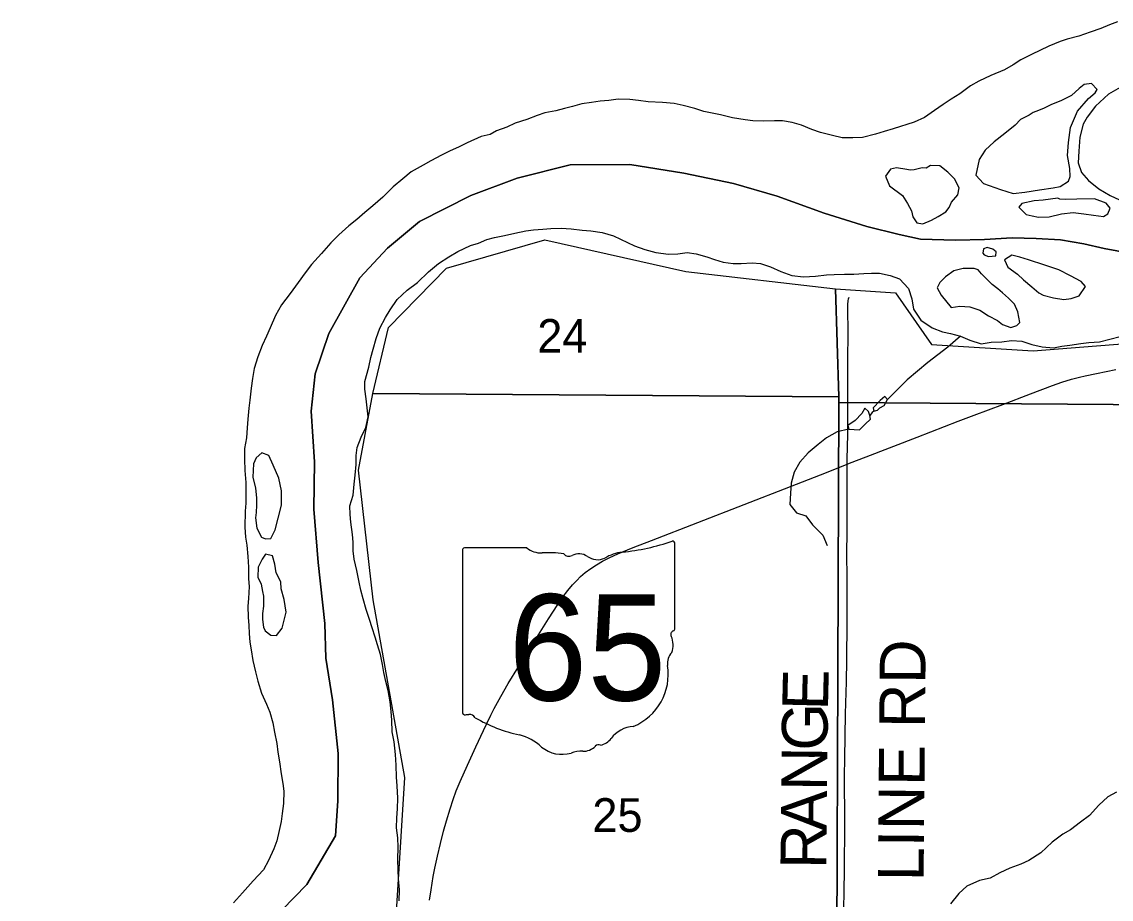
# Model space of a CAD drawing. Extents: x 1443599 to 1910620, y 1028088 to 1361369.
# Drawn here: x 1615526 to 1622663, y 1259443 to 1265191 of the extents above; entities that cross this region are included whole.
import ezdxf

# ---------------------------------------------------------------- set-up
doc = ezdxf.new("R2010")
doc.units = 0
for name, color, linetype in [('GM_X_Adjacent_County', 7, 'Continuous'), ('GM_X_County', 7, 'Continuous'), ('GM_X_Major_River', 7, 'Continuous'), ('GM_X_Minor_Lake', 7, 'Continuous'), ('GM_X_Minor_River', 7, 'Continuous'), ('GM_X_Section', 7, 'Continuous'), ('GM_X_Section_Text', 7, 'Continuous'), ('GM_X_State_Location', 7, 'Continuous'), ('GM_X_State_Route', 7, 'Continuous'), ('GM_X_State_Shield', 7, 'Continuous'), ('GM_X_Township', 7, 'Continuous'), ('GM_X_Township_Road', 7, 'Continuous'), ('GM_X_Township_Road_Text', 7, 'Continuous')]:
    doc.layers.add(name, color=color, linetype=linetype)

msp = doc.modelspace()

# ---------------------------------------------------------------- linework, layer by layer
at = {"layer": 'GM_X_Adjacent_County'}
msp.add_lwpolyline([(1622784.3, 1263675.5), (1622618, 1263706.4), (1622483.8, 1263736.8), (1622331.5, 1263763.5), (1622172.9, 1263772.2), (1622014.1, 1263776.9), (1621833.1, 1263765.9), (1621644, 1263761.1), (1621413, 1263767), (1621274.8, 1263797.5), (1621062.6, 1263849.3), (1620782.7, 1263938.4), (1620475, 1264050.1), (1620188.9, 1264131.3), (1619864.5, 1264199.1), (1619509.7, 1264257.3), (1619119.7, 1264253.9), (1618770.5, 1264167.4), (1618467.1, 1264054), (1618132.5, 1263882.9), (1617922.6, 1263707.7), (1617740.4, 1263513.9), (1617537.4, 1263149.7), (1617448.5, 1262884), (1617422.3, 1262641.4), (1617442.9, 1262309.5), (1617439.7, 1261998.2), (1617468, 1261648.2), (1617511.6, 1261249.7), (1617517.8, 1261022.6), (1617561.5, 1260748.7), (1617597.8, 1260398.5), (1617596.6, 1260087.2), (1617580.7, 1259858.5), (1617392.5, 1259540.3), (1617149.1, 1259287.4)], dxfattribs=at)
at = {"layer": 'GM_X_County'}
msp.add_lwpolyline([(1617149.1, 1259287.4), (1617392.5, 1259540.3), (1617580.7, 1259858.5), (1617596.6, 1260087.2), (1617597.8, 1260398.5), (1617561.5, 1260748.7), (1617517.8, 1261022.6), (1617511.6, 1261249.7), (1617468, 1261648.2), (1617439.7, 1261998.2), (1617442.9, 1262309.5), (1617422.3, 1262641.4), (1617448.5, 1262884), (1617537.4, 1263149.7), (1617740.4, 1263513.9), (1617922.6, 1263707.7), (1618132.5, 1263882.9), (1618467.1, 1264054), (1618770.5, 1264167.4), (1619119.7, 1264253.9), (1619509.7, 1264257.3), (1619864.5, 1264199.1), (1620188.9, 1264131.3), (1620475, 1264050.1), (1620782.7, 1263938.4), (1621062.6, 1263849.3), (1621274.8, 1263797.5), (1621413, 1263767), (1621644, 1263761.1), (1621833.1, 1263765.9), (1622014.1, 1263776.9), (1622172.9, 1263772.2), (1622331.5, 1263763.5), (1622483.8, 1263736.8), (1622618, 1263706.4), (1622784.3, 1263675.5)], dxfattribs=at)
at = {"layer": 'GM_X_Major_River'}
for p, q in [((1622125, 1264578.7), (1622068.2, 1264551.9)), ((1621450.8, 1264233.1), (1621424.7, 1264233.7)), ((1622327, 1264029.8), (1622313.1, 1264036.2)), ((1621831, 1263664.1), (1621858.7, 1263653.1)), ((1621921.3, 1263442), (1621884.2, 1263471.4)), ((1622286.2, 1263382.4), (1622352, 1263372)), ((1617064.7, 1262073.4), (1617063.6, 1262025.3)), ((1617110, 1261428), (1617110.6, 1261363.7))]:
    msp.add_line(p, q, dxfattribs=at)
for points in [[(1622705, 1265191.5), (1622652.4, 1265172.6), (1622595.6, 1265147.9), (1622524.8, 1265123.4), (1622452, 1265097), (1622375.3, 1265078.7), (1622328, 1265062.2), (1622255.8, 1265031.3), (1622142.2, 1264977.8), (1622071.2, 1264943.3), (1622020.3, 1264910.4), (1621965.3, 1264877.5), (1621874.2, 1264839.5), (1621797.1, 1264803.2), (1621742.2, 1264772.3), (1621672.7, 1264719.8), (1621615.8, 1264684.9), (1621562.8, 1264650.1), (1621505.6, 1264609.2), (1621440.4, 1264564.6), (1621373.5, 1264534), (1621234, 1264491.1), (1621175.4, 1264472.4), (1621118.8, 1264455.7), (1621034.1, 1264433.6), (1620969.8, 1264431.1), (1620901.6, 1264430.6), (1620837.7, 1264446.2), (1620757.9, 1264466.1), (1620702.2, 1264485.5), (1620634.6, 1264515.2), (1620572.8, 1264530.7), (1620510.8, 1264542.2), (1620456.7, 1264543.5), (1620388.4, 1264541.1), (1620316.2, 1264542.7), (1620264.2, 1264550), (1620182.2, 1264561.9), (1620104.4, 1264581.8), (1620048.5, 1264593.2), (1619994.6, 1264604.5), (1619934.8, 1264624), (1619859, 1264643.8), (1619801.1, 1264655.2)], [(1622068.2, 1264551.9), (1622035.2, 1264514.5), (1621965.7, 1264459.9), (1621896.2, 1264405.3), (1621836.8, 1264350.5), (1621799.2, 1264289.1), (1621776.8, 1264187.3), (1621825.7, 1264131.9), (1621937.2, 1264093.2), (1622020.9, 1264067.1), (1622097.3, 1264075.4), (1622194, 1264091.2), (1622282.6, 1264103.1), (1622328.9, 1264112.1), (1622383.9, 1264146.9), (1622394.6, 1264176.8), (1622391.9, 1264231.1), (1622377.8, 1264315.8), (1622383.7, 1264399.9), (1622396.1, 1264500), (1622442.6, 1264605.3), (1622514.8, 1264688), (1622557.8, 1264727.1), (1622570.4, 1264748.9), (1622535.1, 1264787.9), (1622486.8, 1264781), (1622454.1, 1264753.6), (1622402.9, 1264708.7), (1622337.9, 1264676.1), (1622267, 1264647.6), (1622224.4, 1264626.5), (1622187.9, 1264611.3), (1622151.5, 1264598.1), (1622125, 1264578.7)], [(1622723.1, 1264761.4), (1622645.9, 1264717), (1622559.8, 1264638.7), (1622506, 1264567.7), (1622480.8, 1264520.1), (1622458.8, 1264436.3), (1622450.7, 1264344.1), (1622446.9, 1264267.9), (1622469.5, 1264203.2), (1622514.4, 1264151.9), (1622581.4, 1264096.1), (1622656.6, 1264054.2), (1622718.2, 1264024.7)], [(1619801.1, 1264655.2), (1619723, 1264663.1), (1619630.8, 1264667.2), (1619566.8, 1264676.8), (1619508.8, 1264682.1), (1619432.6, 1264683.9), (1619372.2, 1264675.3), (1619315.9, 1264670.6), (1619257.5, 1264661.9), (1619195.1, 1264653.4), (1619134.5, 1264636.7), (1619082, 1264623.9), (1619025.5, 1264607.1), (1618952.9, 1264594.8), (1618902.4, 1264577.9), (1618835.5, 1264551.4), (1618758.7, 1264527.1), (1618703.9, 1264500.2), (1618635.4, 1264476.6), (1618594.5, 1264452.6), (1618536, 1264439.9), (1618444.7, 1264397.9), (1618387.9, 1264371.1), (1618333.2, 1264346.3), (1618276.3, 1264317.5), (1618205.3, 1264281.1), (1618155, 1264252), (1618077.2, 1264207.8), (1618021.9, 1264162.9), (1617958.5, 1264110.2), (1617890.8, 1264043.5), (1617825.2, 1263984.8), (1617774, 1263941.8), (1617720.8, 1263896.9), (1617667.7, 1263854), (1617602.1, 1263795.3), (1617550.8, 1263744.3), (1617488.9, 1263673.5), (1617423, 1263600.8), (1617381.7, 1263547.5), (1617336.1, 1263484.4), (1617284.2, 1263411.3), (1617228.3, 1263336.3), (1617188.6, 1263267), (1617152.7, 1263187.5), (1617129.3, 1263131.9), (1617099.8, 1263070.3), (1617072, 1262996.7), (1617048.1, 1262919), (1617036.6, 1262855), (1617029.1, 1262790.9), (1617019.3, 1262712.9), (1617014.1, 1262660.8), (1617006.4, 1262588.7), (1617003, 1262530.6), (1616997.6, 1262466.5), (1616985.9, 1262396.5), (1616984.3, 1262326.2), (1616986.6, 1262251.9), (1616992.8, 1262173.5), (1616993.1, 1262099.2), (1616993.7, 1262037), (1616990.4, 1261984.8), (1616988, 1261880.5), (1616990.5, 1261814.2), (1616999.4, 1261761.8), (1617007.7, 1261689.3), (1617012.1, 1261619), (1617012.3, 1261542.7), (1617015.2, 1261492.4), (1617011.4, 1261414.2), (1617006.2, 1261362.2), (1617008.6, 1261291.9), (1617013.3, 1261235.5), (1617016.1, 1261183.3), (1617020.8, 1261127), (1617027.7, 1261076.6), (1617040.1, 1261006.1), (1617056.5, 1260933.4), (1617072.6, 1260871.5), (1617097.4, 1260793.9), (1617129.8, 1260720.9), (1617150.7, 1260668.2), (1617171.2, 1260599.5), (1617181.8, 1260537), (1617196.1, 1260462.4), (1617202.8, 1260406.1), (1617213.4, 1260343.6), (1617225.6, 1260265), (1617236.2, 1260200.5), (1617243.1, 1260150.2), (1617241.2, 1260069.9), (1617231.7, 1260003.9), (1617224.4, 1259951.9), (1617213.1, 1259894), (1617197.5, 1259826.1), (1617178.2, 1259772.3), (1617142.3, 1259696.9), (1617109, 1259634.9), (1617042.9, 1259562.8), (1616972.9, 1259484.1)], [(1621424.7, 1264233.7), (1621372.3, 1264220.9), (1621346.2, 1264219.5), (1621324.2, 1264224), (1621256.2, 1264235.6), (1621217.9, 1264226.5), (1621184.7, 1264179.1), (1621211.3, 1264116.2), (1621296.2, 1264054), (1621329.1, 1264001), (1621356, 1263952.2), (1621363.2, 1263913.9), (1621390.4, 1263875.1), (1621428.3, 1263868.2), (1621485, 1263891), (1621529.8, 1263916), (1621580.7, 1263946.9), (1621601.4, 1263974.6), (1621616.2, 1264010.3), (1621659.5, 1264057.5), (1621666.5, 1264103.5), (1621635.8, 1264162.5), (1621592.6, 1264205.6), (1621541.4, 1264247), (1621479.3, 1264250.5), (1621450.8, 1264233.1)], [(1622313.1, 1264036.2), (1622218.5, 1264022.3), (1622158.2, 1264017.7), (1622077.5, 1264001.6), (1622058.9, 1263975.9), (1622106, 1263928.6), (1622145.9, 1263919.6), (1622187.8, 1263910.6), (1622256.1, 1263913), (1622338.8, 1263933.2), (1622415.3, 1263941.4), (1622483.3, 1263933.8), (1622547.3, 1263924.3), (1622613.3, 1263916.7), (1622641.8, 1263934.1), (1622656.7, 1263969.9), (1622631.4, 1264002.6), (1622553.8, 1264030.5), (1622437.4, 1264029.2), (1622367.1, 1264026.9), (1622327, 1264029.8)], [(1618465.4, 1263725.4), (1618518.1, 1263741.5), (1618573.2, 1263765.6), (1618623.8, 1263777.8), (1618688.4, 1263791.5), (1618755.2, 1263807.1), (1618828, 1263822.5), (1618878.3, 1263828.7), (1618940.6, 1263832.4), (1618992.9, 1263836.5), (1619059.3, 1263840.1), (1619125.3, 1263835.7), (1619197.2, 1263827), (1619253.1, 1263820.9), (1619329, 1263810.1), (1619402.4, 1263789.4), (1619540.5, 1263724.1), (1619607.8, 1263699.5), (1619679.3, 1263680.8), (1619763.2, 1263669.7), (1619823.4, 1263671.5), (1619885.9, 1263679.3), (1619943.8, 1263671.1), (1620013.3, 1263652.5), (1620064.8, 1263634.6), (1620120.3, 1263616.5), (1620186.2, 1263608), (1620238.4, 1263608.1), (1620310.7, 1263611.5), (1620364.7, 1263607.5), (1620430.2, 1263587), (1620499.3, 1263556.4), (1620570.5, 1263529.7), (1620646.4, 1263520.9), (1620726.8, 1263525.9), (1620797.3, 1263533.4), (1620847.5, 1263535.6), (1620915.8, 1263537.1), (1620978, 1263538.8), (1621042.4, 1263542.5), (1621092.6, 1263544.6), (1621144.7, 1263544.8), (1621214.4, 1263530.1), (1621275.8, 1263507.8), (1621335.6, 1263443.4), (1621357.3, 1263376.3), (1621368.9, 1263309.6), (1621416.4, 1263235.6), (1621490.9, 1263186.7), (1621558.1, 1263160.1), (1621609.9, 1263150.2), (1621675.4, 1263131.7), (1621736.7, 1263105.4), (1621812.1, 1263082.6), (1621876.6, 1263092.2), (1621946.9, 1263095.7), (1622009.4, 1263103.4), (1622077.4, 1263098.9), (1622142.8, 1263076.4), (1622210.5, 1263061.9), (1622284.5, 1263055.2), (1622339, 1263067.2), (1622391.4, 1263073.4), (1622464, 1263084.8), (1622516.4, 1263090.9), (1622586.7, 1263094.3), (1622653.6, 1263111.9), (1622722.4, 1263129.5)], [(1617997.7, 1259432.1), (1618000.4, 1259504.3), (1617994.9, 1259576.8), (1617991, 1259633.1), (1617989.5, 1259703.4), (1617992.4, 1259783.6), (1617988.6, 1259846), (1617980.9, 1259910.5), (1617983.3, 1259976.7), (1617987.4, 1260034.7), (1617989.9, 1260104.9), (1617984.8, 1260185.4), (1617980.8, 1260241.8), (1617977.7, 1260322.2), (1617974.1, 1260390.6), (1617965.1, 1260473.2), (1617953.4, 1260539.9), (1617950.2, 1260616.3), (1617946.2, 1260672.6), (1617938.4, 1260735.1), (1617927.1, 1260809.8), (1617911.1, 1260868.6), (1617897.2, 1260927.4), (1617889.1, 1260979.9), (1617875.4, 1261046.6), (1617855.6, 1261109.6), (1617841.4, 1261160.3), (1617821.5, 1261221.3), (1617803.5, 1261276.1), (1617781.7, 1261341.2), (1617762.2, 1261410.1), (1617748.2, 1261466.9), (1617736, 1261519.5), (1617720.7, 1261596.4), (1617703.4, 1261671.3), (1617697.3, 1261725.7), (1617697.3, 1261781.9), (1617693.1, 1261832.3), (1617682, 1261913), (1617677.8, 1261963.3), (1617675.8, 1262019.6), (1617696.4, 1262089.2), (1617703, 1262163.2), (1617709.2, 1262221.2), (1617715.7, 1262291.2), (1617715.8, 1262349.4), (1617723.7, 1262403.4), (1617750.2, 1262470.6), (1617780.6, 1262533.8), (1617795.1, 1262603.5), (1617789.2, 1262662), (1617781.3, 1262720.5), (1617773.6, 1262785), (1617773.4, 1262835.2), (1617798.8, 1262928.6), (1617813.2, 1262992.4), (1617827.1, 1263046.1), (1617847.7, 1263115.6), (1617872.3, 1263184.9), (1617908.8, 1263253.9), (1617938.8, 1263305), (1617985.3, 1263371.5), (1618049.7, 1263433.4), (1618117.7, 1263483.1), (1618190.4, 1263552.7), (1618256.6, 1263608.5), (1618324.4, 1263652.2), (1618383.8, 1263686.2), (1618465.4, 1263725.4)], [(1621858.7, 1263653.1), (1621907, 1263657.3), (1621909.9, 1263683.3), (1621888.6, 1263702.2), (1621850.9, 1263713.6), (1621826.5, 1263704.5), (1621821.4, 1263676.5), (1621831, 1263664.1)], [(1622352, 1263372), (1622400.4, 1263378.2), (1622453.2, 1263396.4), (1622495.5, 1263457.1), (1622466.6, 1263490.2), (1622395.7, 1263527), (1622320.9, 1263565.9), (1622227.8, 1263597.4), (1622120.7, 1263631.4), (1622065.2, 1263649.5), (1622011.5, 1263661.6), (1621964.2, 1263631.1), (1621986.6, 1263584.1), (1622049.1, 1263537.7), (1622087.9, 1263500.1), (1622142.4, 1263455.9), (1622189.2, 1263416.1), (1622218.7, 1263400.9), (1622286.2, 1263382.4)], [(1621884.2, 1263471.4), (1621814.5, 1263540.3), (1621791.4, 1263567.2), (1621765.6, 1263574.2), (1621693.4, 1263574.8), (1621632.7, 1263559), (1621577.1, 1263520.9), (1621539.7, 1263484.1), (1621522.4, 1263448.6), (1621548.7, 1263399.4), (1621614, 1263320.7), (1621672.5, 1263328.6), (1621736.5, 1263324.3), (1621801.9, 1263301.8), (1621858.8, 1263265.6), (1621917.9, 1263235.3), (1621951, 1263208), (1622006.4, 1263187.9), (1622045.1, 1263202.5), (1622065.8, 1263221.8), (1622052.2, 1263290.6), (1622030, 1263341.6), (1621991.3, 1263381.2), (1621950.4, 1263414.8), (1621921.3, 1263442)], [(1617063.6, 1262025.3), (1617060.5, 1261977.2), (1617057.7, 1261941.1), (1617066.2, 1261874.6), (1617096.9, 1261815.7), (1617122.7, 1261805.1), (1617156.9, 1261806.3), (1617186.3, 1261863.8), (1617206.1, 1261939.6), (1617228.2, 1262025.4), (1617228.3, 1262117.8), (1617210.2, 1262202.5), (1617172, 1262287.7), (1617145.4, 1262350.6), (1617097.6, 1262367.8), (1617060.7, 1262334.5), (1617043.8, 1262294.7), (1617039.8, 1262208.5), (1617058.1, 1262135.8), (1617064.7, 1262073.4)], [(1617110.6, 1261363.7), (1617103.4, 1261315.7), (1617102.5, 1261275.6), (1617109.4, 1261225.2), (1617120.8, 1261200.9), (1617158.3, 1261171.9), (1617194.4, 1261171.1), (1617231.6, 1261218.4), (1617258.1, 1261324.1), (1617244, 1261406.8), (1617225.5, 1261475.4), (1617222.6, 1261521.7), (1617191.8, 1261580.6), (1617183.1, 1261637), (1617168.3, 1261693.6), (1617122.4, 1261702.7), (1617101.6, 1261671.1), (1617074.3, 1261617.5), (1617072.8, 1261553.3), (1617093.8, 1261506.6), (1617102.7, 1261458.3), (1617110, 1261428)], [(1616972.9, 1259484.1), (1616913.2, 1259419.3)]]:
    msp.add_lwpolyline(points, dxfattribs=at)
at = {"layer": 'GM_X_Minor_Lake'}
for p, q in [((1621147.1, 1262663.2), (1621175.7, 1262678.2)), ((1621013.4, 1262517.5), (1621050.9, 1262556.3))]:
    msp.add_line(p, q, dxfattribs=at)
for points in [[(1621175.7, 1262678.2), (1621197.2, 1262717.6), (1621179.8, 1262736.3), (1621148.7, 1262709.3), (1621104.9, 1262662.8), (1621108.1, 1262640.6), (1621132.5, 1262647.7), (1621147.1, 1262663.2)], [(1621050.9, 1262556.3), (1621086.1, 1262587.1), (1621083, 1262611.4), (1621073.9, 1262637.8), (1621048.7, 1262660.8), (1621029.3, 1262625.4), (1620985.5, 1262578.8), (1620938.3, 1262546.4), (1620945.4, 1262522), (1621013.4, 1262517.5)]]:
    msp.add_lwpolyline(points, dxfattribs=at)
at = {"layer": 'GM_X_Minor_River'}
for points in [[(1621675.4, 1263131.7), (1621592.6, 1263060.5), (1621528.6, 1263008.6), (1621462.6, 1262958.8), (1621394.4, 1262903.1), (1621326.1, 1262845.4), (1621197.2, 1262717.6)], [(1621108.1, 1262640.6), (1621096.4, 1262630.9), (1621083, 1262611.4)], [(1620945.4, 1262522), (1620868.5, 1262504.8), (1620798.9, 1262465.2), (1620743.2, 1262423), (1620677, 1262367.2), (1620622.7, 1262307), (1620586.2, 1262240.1), (1620567.6, 1262168.5), (1620563.2, 1262102.4), (1620558.5, 1262028.3), (1620600.7, 1261974.5), (1620662.2, 1261954.2), (1620706.2, 1261896.3), (1620773.9, 1261827.6), (1620801.6, 1261760.3)], [(1622699, 1260144.8), (1622641.7, 1260112.8), (1622581.6, 1260058.8), (1622521, 1259990.7), (1622461.2, 1259946.7), (1622397.3, 1259896.9), (1622346.1, 1259868.6), (1622276, 1259817), (1622201.3, 1259747.5), (1622123.2, 1259696.1), (1622072.2, 1259671.9), (1621999.1, 1259646.5), (1621933.8, 1259616.8), (1621870.4, 1259580.9), (1621799.6, 1259565.5), (1621718, 1259528.3), (1621666.1, 1259480), (1621609.6, 1259413.8)]]:
    msp.add_lwpolyline(points, dxfattribs=at)
at = {"layer": 'GM_X_Section'}
for points in [[(1626299.2, 1264629.9), (1626269.9, 1262658.4), (1620879, 1262697.1), (1620879.6, 1262735.1), (1620857.8, 1263441.7), (1621249.6, 1263416), (1621486.8, 1263076.5), (1622152.5, 1263036.8), (1623009.9, 1263104.4), (1624051.2, 1263301.4), (1624716.6, 1263653.9), (1625262.5, 1264044.2), (1625708.2, 1264303.8), (1625810.2, 1264419.4), (1625822, 1264419.4), (1625878.4, 1264434.5), (1625938.5, 1264457), (1626002.4, 1264494.6), (1626100.2, 1264528.4), (1626160.3, 1264558.5), (1626231.7, 1264603.6)], [(1617826.5, 1262755.4), (1617928.9, 1263188.1), (1618308.6, 1263576.7), (1618953.6, 1263763.5), (1619877.1, 1263556), (1620857.8, 1263441.7), (1620879.6, 1262735.1)], [(1620879.6, 1262735.1), (1620879, 1262697.1), (1620860.3, 1257406.9), (1615525.9, 1257396.3), (1617616.7, 1258216.3), (1617960.8, 1259045.7), (1618036.2, 1260241.2), (1617829, 1261404.7), (1617731.2, 1262254.5), (1617826.5, 1262755.4)], [(1620879, 1262697.1), (1626269.9, 1262658.4), (1626212, 1257310.8), (1620860.3, 1257406.9)]]:
    msp.add_lwpolyline(points, close=True, dxfattribs=at)
at = {"layer": 'GM_X_State_Route'}
msp.add_lwpolyline([(1618196.6, 1259436.8), (1618207.6, 1259504.6), (1618222, 1259591.9), (1618232.4, 1259646.8), (1618248.9, 1259724), (1618268.7, 1259807.1), (1618289.8, 1259889.9), (1618308, 1259956.4), (1618331.6, 1260035), (1618352.3, 1260097.3), (1618372.8, 1260152.8), (1618384.3, 1260183.7), (1618397.5, 1260213.8), (1618445.7, 1260321.8), (1618501.3, 1260440.7), (1618550.6, 1260548.1), (1618598.5, 1260649.1), (1618620.8, 1260693), (1618663.7, 1260770.8), (1618713.4, 1260855.9), (1618779.8, 1260965.5), (1618977.4, 1261279.4), (1619037.3, 1261373.8), (1619067.2, 1261417.2), (1619103, 1261464.5), (1619134.5, 1261502.7), (1619161.3, 1261531.9), (1619187.3, 1261557.3), (1619217.6, 1261583.1), (1619254.8, 1261610.5), (1619290.8, 1261634), (1619330.8, 1261657.2), (1619377.7, 1261681.3), (1619431.7, 1261705.7), (1619532.1, 1261746.9), (1619651.3, 1261793.6), (1620563, 1262147.4), (1620798.9, 1262238.9), (1620933.5, 1262294.1), (1620947.9, 1262299.7), (1621058.2, 1262341.9), (1621391.9, 1262471.2), (1621661.7, 1262574.4), (1621766.1, 1262613.8), (1621953.4, 1262684.6), (1622134.5, 1262753.3), (1622278.8, 1262808), (1622341, 1262829.5), (1622403.8, 1262849.2), (1622454.7, 1262862.9), (1622493.1, 1262871.9), (1622567, 1262888), (1622692.8, 1262912.5)], dxfattribs=at)
at = {"layer": 'GM_X_State_Shield'}
for p, q in [((1618413.1, 1261726.9), (1618413.1, 1260670.2)), ((1618834.5, 1261745.1), (1618426.8, 1261745.1)), ((1619805.3, 1261218.5), (1619805.3, 1261771.2)), ((1619805.1, 1261218.6), (1619805.3, 1261218.5))]:
    msp.add_line(p, q, dxfattribs=at)
for centre, radius, start, end in [((1619309.4, 1263185.6), 1476.4, 275.84447, 288.90645), ((1619789.8, 1261773.5), 15.5, 351.86209, 97.738), ((1618429.1, 1261729.1), 16.1, 98.1301, 188.1301), ((1618931.6, 1261867.7), 156.4, 231.61951, 271.11188), ((1619497.7, 1261422.3), 297, 97.34618, 120.76885), ((1618983.5, 1261151.8), 561.6, 80.48669, 94.98827), ((1619111, 1261734.6), 45.1, 219.79206, 297.10237), ((1619177.2, 1261612.5), 93.8, 54.46668, 119.14113), ((1619298.3, 1261780), 112.9, 233.85621, 294.82819), ((1619788.7, 1261216.4), 16.6, 289.60381, 7.73413), ((1619801.7, 1261177.9), 24, 107.94398, 210.33697), ((1619649.1, 1261108.1), 144, 340.03296, 23.64957), ((1619860.8, 1260987.2), 104.8, 136.8065, 186.92959), ((1619392.1, 1260916.9), 369.3, 292.30889, 8.98584), ((1618429.2, 1260667.9), 16.3, 171.95839, 258.30661), ((1618431.7, 1260776), 124.2, 267.33899, 280.60386), ((1618457.1, 1260609.3), 44.8, 29.74838, 93.27175), ((1619022.4, 1261558.6), 1066.1, 240.41292, 257.1985), ((1619547.8, 1260373.6), 202.2, 94.40312, 142.57675), ((1618704.5, 1260195.5), 333.6, 47.18416, 75.83597), ((1619065.3, 1260604), 211.7, 230.70037, 286.29184), ((1619203.1, 1260524.9), 112.8, 268.77702, 315.54927), ((1619305.1, 1260422.6), 31.8, 65.75173, 132.64842), ((1619291.5, 1260567.8), 119.3, 282.87319, 323.27711), ((1619187.6, 1260238.7), 173.9, 85.69512, 111.20995)]:
    msp.add_arc(centre, radius, start, end, dxfattribs=at)
at = {"layer": 'GM_X_Township'}
msp.add_lwpolyline([(1617149.1, 1259287.4), (1617392.5, 1259540.3), (1617580.7, 1259858.5), (1617596.6, 1260087.2), (1617597.8, 1260398.5), (1617561.5, 1260748.7), (1617517.8, 1261022.6), (1617511.6, 1261249.7), (1617468, 1261648.2), (1617439.7, 1261998.2), (1617442.9, 1262309.5), (1617422.3, 1262641.4), (1617448.5, 1262884), (1617537.4, 1263149.7), (1617740.4, 1263513.9), (1617922.6, 1263707.7), (1618132.5, 1263882.9), (1618467.1, 1264054), (1618770.5, 1264167.4), (1619119.7, 1264253.9), (1619509.7, 1264257.3), (1619864.5, 1264199.1), (1620188.9, 1264131.3), (1620475, 1264050.1), (1620782.7, 1263938.4), (1621062.6, 1263849.3), (1621274.8, 1263797.5), (1621413, 1263767), (1621644, 1263761.1), (1621833.1, 1263765.9), (1622014.1, 1263776.9), (1622172.9, 1263772.2), (1622331.5, 1263763.5), (1622483.8, 1263736.8), (1622618, 1263706.4), (1622784.3, 1263675.5)], dxfattribs=at)
at = {"layer": 'GM_X_Township_Road'}
for points in [[(1620933.5, 1262294.1), (1620934.2, 1262324.9), (1620937.8, 1262488.4), (1620937.8, 1262780.1), (1620938.9, 1262999.2), (1620940.4, 1263130.2), (1620938.5, 1263339.8), (1620939.5, 1263362.7), (1620941.9, 1263375.5), (1620946, 1263387.9)], [(1620910.5, 1259318.3), (1620913.6, 1259475.9), (1620915.5, 1259653.1), (1620918.1, 1259915.8), (1620917.8, 1260014.2), (1620915.5, 1260184.9), (1620915.9, 1260250.6), (1620917.4, 1260365.5), (1620923.5, 1260657.6), (1620929, 1260867.7), (1620930.6, 1261008.9), (1620931.2, 1261087.7), (1620932.5, 1261176.3), (1620934.2, 1261360.2), (1620933, 1261471.8), (1620933.1, 1261567), (1620932, 1261688.5), (1620932.6, 1261870.3), (1620934.2, 1262033.1), (1620934.2, 1262134.8), (1620933.5, 1262294.1)]]:
    msp.add_lwpolyline(points, dxfattribs=at)

# ---------------------------------------------------------------- texts
at = {"layer": 'GM_X_Section_Text'}
for s, p in [('24', (1618903.3, 1263022.8)), ('25', (1619264.1, 1259884))]:
    msp.add_text(s, height=221, rotation=0.00001, dxfattribs=at).set_placement(p)
at = {"layer": 'GM_X_State_Location'}
for s in ['s', 'r']:
    msp.add_text(s, height=1, dxfattribs=at).set_placement((1619093.5, 1261128.3))
msp.add_text('65', height=1, rotation=0.00001, dxfattribs=at).set_placement((1618841.7, 1261055.6))
at = {"layer": 'GM_X_State_Shield'}
msp.add_text('65', height=696.1, dxfattribs=at).set_placement((1618713.5, 1260744.7))
at = {"layer": 'GM_X_Township_Road_Text'}
for s, rotation, p in [('LINE RD', 89.47612, (1621434.2, 1259560.4)), ('E', 88.63708, (1620807.3, 1260678.1)), ('G', 89.3625, (1620804.4, 1260415.1)), ('N', 89.38247, (1620801.6, 1260151.2)), ('A', 89.38072, (1620798.7, 1259887.2)), ('R', 89.3833, (1620796.1, 1259640.8))]:
    msp.add_text(s, height=300, rotation=rotation, dxfattribs=at).set_placement(p)

doc.saveas('drawing.dxf')
